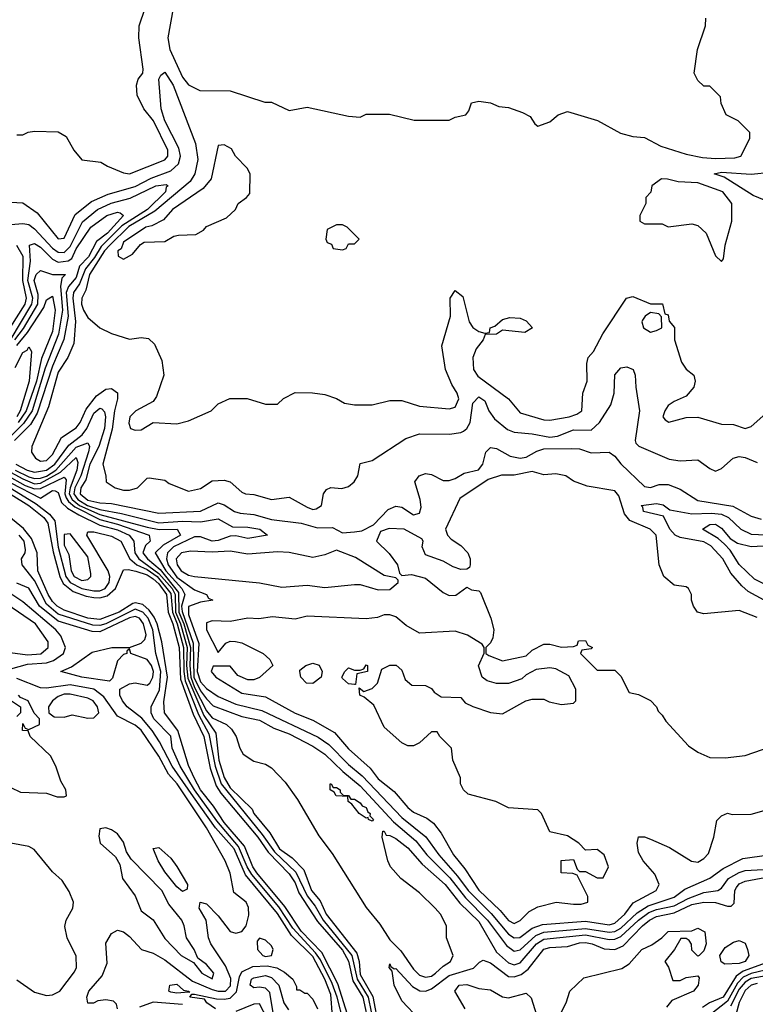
# Model space of a CAD drawing. Header units: inches. Extents: x 2380053 to 2584298, y 380219 to 546618.
# Tile 513 of 656: x 2484100 to 2486584, y 493805 to 497131. Entities that reach past the tile are written whole.
import ezdxf

# ---------------------------------------------------------------- set-up
doc = ezdxf.new("R2010")
doc.units = ezdxf.units.IN
doc.header["$MEASUREMENT"] = 0
doc.layers.add('C4489', color=7, linetype='Continuous')

msp = doc.modelspace()

# ---------------------------------------------------------------- linework, layer by layer
at = {"layer": 'C4489', "color": 2}
for points, elevation in [([(2484090, 496742), (2484110, 496742), (2484128.4, 496751.6), (2484150, 496754), (2484230, 496752), (2484256.9, 496736.9), (2484282, 496690), (2484310, 496658), (2484374, 496650), (2484396, 496636), (2484450, 496614), (2484470, 496610.7), (2484590, 496658), (2484599.6, 496670), (2484599.7, 496690), (2484551, 496790), (2484519.3, 496830), (2484495.9, 496875.9), (2484493.6, 496910), (2484499.5, 496930), (2484515.6, 496950), (2484516.3, 496963.7), (2484502, 497070), (2484503.5, 497110), (2484523.9, 497170)], 42), ([(2484618, 497170), (2484599.6, 497070), (2484606.9, 497030), (2484650, 496937.3), (2484670, 496910.8), (2484708.4, 496891.6), (2484810, 496891), (2484927.3, 496852.7), (2484950, 496852), (2485010, 496824.7), (2485070, 496836), (2485210, 496804.7), (2485250, 496802), (2485270, 496812), (2485348.4, 496811.6), (2485431.6, 496791.6), (2485550, 496792), (2485570, 496802), (2485606, 496810), (2485616.4, 496823.6), (2485626, 496850), (2485650, 496856), (2485690, 496850.8), (2485718, 496838), (2485750, 496834), (2485798, 496818), (2485823.6, 496803.6), (2485839.6, 496779.6), (2485850, 496772), (2485890, 496786), (2485918, 496810), (2485950, 496821), (2486050.7, 496790.7), (2486128.3, 496748.3), (2486170, 496736.3), (2486210, 496733), (2486264.4, 496704.4), (2486350, 496676.5), (2486405.4, 496665.4), (2486450, 496662.2), (2486515.1, 496664.9), (2486535.3, 496670), (2486566, 496730), (2486566, 496750), (2486526, 496790), (2486486, 496810), (2486468.4, 496848.4), (2486466, 496870), (2486430, 496906), (2486410, 496906), (2486390, 496926), (2486378, 496950), (2486388.7, 497030), (2486415.3, 497110), (2486416.4, 497136.4)], 42), ([(2484070, 496514.9), (2484110, 496512.2), (2484158.7, 496478.7), (2484230, 496390.5), (2484250, 496393), (2484287.4, 496472.6), (2484342.6, 496517.4), (2484398.3, 496541.7), (2484490, 496567.8), (2484544.1, 496595.9), (2484610, 496620.6), (2484636.2, 496643.8), (2484642.2, 496670), (2484636.9, 496696.9), (2484589.4, 496789.4), (2484577.2, 496830), (2484569.7, 496930), (2484575.9, 496944.1), (2484590, 496954), (2484618.2, 496910), (2484692.9, 496712.8), (2484701.7, 496658.3), (2484691.2, 496610), (2484674.9, 496585.1), (2484556, 496484), (2484467.8, 496432.2), (2484403.9, 496370), (2484386.5, 496350), (2484335.2, 496270), (2484322.8, 496217.2), (2484309.3, 496190), (2484308.6, 496170), (2484314.9, 496150), (2484330, 496125.5), (2484370, 496090.8), (2484410, 496071), (2484470, 496052), (2484510, 496058), (2484534.4, 496054.4), (2484555.3, 496035.3), (2484579.8, 495979.8), (2484586.8, 495930), (2484562, 495858), (2484550, 495842), (2484492, 495810), (2484471.3, 495790), (2484468.1, 495768.1), (2484474, 495750), (2484490, 495744.7), (2484510, 495746), (2484550, 495771), (2484630, 495766), (2484670, 495776), (2484746, 495810), (2484770, 495834), (2484808.9, 495851.1), (2484868.4, 495851.6), (2484930, 495832), (2484970, 495832), (2484990, 495852), (2485030, 495871.3), (2485088.9, 495871.1), (2485130, 495864.7), (2485170, 495851.3), (2485196.3, 495836.3), (2485230, 495830.5), (2485290, 495830.6), (2485350, 495844.9), (2485390, 495844.9), (2485450, 495825.5), (2485550, 495816.4), (2485570, 495822.4), (2485582.4, 495850), (2485576.9, 495870), (2485558.8, 495898.8), (2485537.6, 495950), (2485525.1, 496030), (2485554.5, 496130), (2485553.2, 496190), (2485570, 496216), (2485596.3, 496196.3), (2485617.3, 496110), (2485630, 496091), (2485650, 496078), (2485670, 496072), (2485686, 496074), (2485688, 496090), (2485704, 496096), (2485730, 496118), (2485754.6, 496125.4), (2485790, 496122.8), (2485810, 496114), (2485831.3, 496090), (2485805.4, 496074.6), (2485730, 496082), (2485710, 496069.2), (2485672, 496068), (2485664.7, 496050), (2485641.1, 496018.9), (2485630.3, 495989.7), (2485632.8, 495950), (2485646.9, 495926.9), (2485750.6, 495850), (2485790, 495802.8), (2485870, 495779.3), (2485890, 495778.4), (2485955.3, 495790), (2485981.3, 495798.7), (2485998, 495810), (2486002, 495870), (2486016.2, 495910), (2486014.5, 495970), (2486019.3, 495990), (2486037.2, 496010), (2486069, 496070), (2486148.7, 496190), (2486170, 496196), (2486230, 496171.3), (2486271.1, 496171.1), (2486278, 496138), (2486290, 496134), (2486292.7, 496112.7), (2486311.1, 496091.1), (2486311, 496050), (2486334.8, 495974.8), (2486350.9, 495950.9), (2486376, 495930), (2486381, 495910), (2486376, 495890), (2486350, 495859), (2486310, 495842), (2486290, 495828), (2486278, 495810), (2486272, 495790), (2486279.6, 495779.6), (2486292, 495772), (2486350, 495787.7), (2486390, 495788.4), (2486470, 495764.9), (2486510, 495764), (2486550, 495750.7), (2486570, 495757.3), (2486650, 495828.2)], 38), ([(2486740.9, 496470), (2486576.9, 496536.9), (2486479.3, 496599.3), (2486445.2, 496610), (2486470, 496616.5), (2486570, 496608.9), (2486636.2, 496616.2)], 38), ([(2484070, 496439.5), (2484110, 496443.1), (2484130, 496438.9), (2484150, 496425.2), (2484210, 496359.7), (2484230, 496345.4), (2484250, 496344.3), (2484270, 496364.9), (2484311.7, 496448.3), (2484362.6, 496490), (2484408.7, 496511.3), (2484472.3, 496527.7), (2484559.5, 496570), (2484593.9, 496573.9), (2484600.7, 496570), (2484594.7, 496565.3), (2484592.3, 496550), (2484530.9, 496490), (2484445, 496435), (2484374.6, 496365.4), (2484352.1, 496327.9), (2484321.5, 496290), (2484301.1, 496238.9), (2484281.8, 496210), (2484279.2, 496190), (2484287.8, 496112.2), (2484282.4, 496037.6), (2484261.7, 495990), (2484230, 495940.5), (2484197, 495823), (2484140.7, 495690), (2484139.1, 495670), (2484153.4, 495650), (2484170, 495640.3), (2484190, 495642.7), (2484210, 495662.6), (2484240.5, 495719.5), (2484290, 495752), (2484303.5, 495770), (2484324, 495816), (2484359.1, 495860.9), (2484390, 495882.6), (2484410, 495884.9), (2484430.3, 495870.3), (2484430.3, 495850.3), (2484419.8, 495810), (2484411.6, 495748.4), (2484380.5, 495630), (2484391, 495590), (2484391.3, 495570), (2484422, 495550), (2484450, 495542), (2484470, 495542), (2484498, 495550), (2484530, 495582), (2484536.4, 495583.6), (2484590, 495576), (2484604.9, 495564.9), (2484670, 495538.8), (2484710, 495547.7), (2484750, 495573), (2484790, 495576.3), (2484810.4, 495570.4), (2484850, 495534.8), (2484862, 495530), (2484890, 495527.7), (2484950, 495510.8), (2485010, 495518.8), (2485070, 495484.4), (2485090, 495477.1), (2485100.7, 495479.3), (2485119.3, 495490), (2485126, 495530), (2485136, 495544), (2485150, 495551), (2485187.5, 495547.5), (2485210, 495554.8), (2485229, 495570), (2485241.2, 495590), (2485250, 495632), (2485290, 495642), (2485403.3, 495716.7), (2485450, 495732.7), (2485550.7, 495730.7), (2485590, 495736.3), (2485598.3, 495741.7), (2485610, 495750.8), (2485620.7, 495770), (2485630, 495836), (2485650, 495857.1), (2485670, 495844), (2485683.8, 495810), (2485703.4, 495783.4), (2485746.8, 495746.8), (2485770, 495737.7), (2485830, 495732.6), (2485890, 495721.2), (2485915.5, 495724.4), (2485970, 495746.3), (2486030, 495744.9), (2486057.6, 495770), (2486096.2, 495830), (2486107.8, 495870), (2486110, 495931.3), (2486130, 495954.8), (2486150, 495958), (2486171.3, 495950), (2486178.8, 495930), (2486180.5, 495890), (2486193.4, 495810), (2486178, 495710), (2486180.4, 495700.4), (2486190.4, 495690.4), (2486293.6, 495646.4), (2486330, 495640.5), (2486390, 495644.7), (2486430, 495614.8), (2486450, 495606), (2486470, 495614.8), (2486509.6, 495650.4), (2486530, 495655.5), (2486550, 495652.7), (2486590, 495635.5)], 34), ([(2484030.9, 495989.1), (2484140.6, 496170), (2484143.6, 496190), (2484127.4, 496250), (2484135.6, 496315.6), (2484133.2, 496370), (2484150, 496375.6), (2484170, 496363.2), (2484210, 496322.4), (2484230, 496311.9), (2484263.1, 496316.9), (2484275.5, 496324.5), (2484290, 496357.3), (2484339.7, 496430), (2484394, 496470), (2484430, 496481.5), (2484439.2, 496479.2), (2484450.3, 496470), (2484396.6, 496410), (2484358.5, 496381.5), (2484331.7, 496330), (2484301.4, 496298.6), (2484290, 496260.3), (2484264.3, 496230), (2484257.1, 496210), (2484263.1, 496130), (2484249.1, 496050.9), (2484210, 495960.5), (2484158.5, 495801.5), (2484136, 495764), (2484082.3, 495710)], 30), ([(2484015.3, 496010), (2484118.6, 496170), (2484122.8, 496190), (2484110.3, 496250), (2484111.3, 496331.3), (2484090, 496368.8)], 34), ([(2484083.4, 496050), (2484111.9, 496088.1), (2484160.4, 496170), (2484162.5, 496202.5), (2484148.8, 496250), (2484155.1, 496270), (2484170, 496283.7), (2484210, 496270.2), (2484254, 496270), (2484242, 496258), (2484237.3, 496230), (2484243.9, 496150), (2484230.9, 496069.1), (2484185.7, 495954.3), (2484141.3, 495810), (2484112.9, 495767.1), (2484070, 495724.2)], 26), ([(2484089.9, 496030.1), (2484125.8, 496074.2), (2484180.6, 496159.4), (2484190, 496184.9), (2484210, 496197.3), (2484219.8, 496150), (2484210, 496078.4), (2484173.7, 495986.3), (2484155.8, 495910), (2484121.8, 495810), (2484094.2, 495770)], 22), ([(2484084, 495956), (2484110, 496007.3), (2484124.7, 496015.3), (2484130, 496026), (2484139.1, 496010), (2484131.5, 495910), (2484100.7, 495810), (2484089.5, 495790)], 18), ([(2484086.2, 495630), (2484124.9, 495610), (2484150, 495602.8), (2484190, 495609.1), (2484217.9, 495630), (2484265.5, 495694.5), (2484310.9, 495729.1), (2484326.2, 495750), (2484350, 495802.3), (2484370, 495818.9), (2484376.7, 495816.7), (2484386.3, 495806.3), (2484389.1, 495790), (2484386.4, 495750), (2484366.8, 495690), (2484336.8, 495630), (2484322.6, 495577.4), (2484306.2, 495550), (2484304.3, 495530), (2484330, 495508.2), (2484370, 495499.4), (2484410, 495497.1), (2484570, 495464.2), (2484710, 495471.3), (2484770, 495498.7), (2484790, 495492.2), (2484824.9, 495470), (2484844.7, 495464.7), (2484890, 495460.2), (2484950, 495442.4), (2485050, 495430.2), (2485105.4, 495414.6), (2485156.3, 495416.3), (2485190, 495398), (2485230, 495400.7), (2485255.1, 495404.9), (2485294.6, 495425.4), (2485343.5, 495476.5), (2485370, 495488), (2485390, 495484.9), (2485430, 495458.8), (2485450, 495464.7), (2485455.1, 495484.9), (2485452.3, 495510), (2485434, 495570), (2485448.7, 495590), (2485470, 495598.8), (2485490, 495594.8), (2485530, 495574.8), (2485550, 495574.8), (2485570, 495581), (2485600.2, 495599.8), (2485649.1, 495610.9), (2485664, 495630), (2485674, 495670), (2485690, 495686), (2485710, 495682.8), (2485756.3, 495656.3), (2485790, 495650.6), (2485810, 495653), (2485846.1, 495673.9), (2485870, 495681.7), (2485962.9, 495682.9), (2485990, 495681.3), (2486030, 495668.5), (2486090, 495670.6), (2486110, 495656.4), (2486130, 495630.4), (2486210, 495554), (2486230, 495550.7), (2486258.9, 495561.1), (2486290, 495561.6), (2486330, 495545.5), (2486390, 495507.2), (2486508.3, 495488.3), (2486570, 495453.7), (2486603.6, 495443.6)], 30), ([(2484084, 495610), (2484130, 495587.1), (2484150, 495581.5), (2484170, 495582.3), (2484190, 495589.7), (2484221.1, 495610), (2484290, 495686.7), (2484330, 495701.3), (2484335.9, 495690), (2484331.9, 495671.9), (2484306.2, 495590), (2484285.8, 495550), (2484282.9, 495530), (2484295.8, 495510), (2484328.7, 495490), (2484370, 495476.8), (2484443.7, 495463.7), (2484570, 495431.6), (2484650, 495437.6), (2484710, 495435), (2484770, 495444.7), (2484818, 495418), (2484870, 495417.4), (2484911, 495410), (2484936, 495390), (2484870, 495378.7), (2484830, 495388), (2484810, 495386.9), (2484770, 495371.8), (2484750, 495369.8), (2484710, 495384.2), (2484690, 495384.2), (2484619.6, 495350), (2484598.5, 495330), (2484595.7, 495310), (2484601.6, 495290), (2484630, 495247.8), (2484690, 495205.7), (2484731, 495190), (2484736.9, 495176.9), (2484752, 495170), (2484710, 495163.5), (2484670, 495149), (2484670, 495122.4), (2484704.6, 495024.6), (2484699.1, 494930), (2484710, 494894.4), (2484730, 494872), (2484770, 494845.4), (2484830, 494819.3), (2484917.6, 494797.6), (2485107.5, 494707.5), (2485143.4, 494683.4), (2485210, 494615.8), (2485256.8, 494576.8), (2485390, 494435.8), (2485471.5, 494371.5), (2485515.2, 494310), (2485578.7, 494238.7), (2485614.2, 494190), (2485692, 494112), (2485750, 494042.2), (2485770, 494030.2), (2485788.8, 494031.2), (2485830, 494062.6), (2485865, 494075), (2486010, 494086.1), (2486090, 494074.3), (2486110, 494079.7), (2486143.9, 494110), (2486171.6, 494148.4), (2486249.4, 494190), (2486259.3, 494210), (2486244.4, 494244.4), (2486205.2, 494290), (2486190, 494318), (2486185.2, 494350), (2486190, 494371.3), (2486210, 494371), (2486230, 494362.8), (2486294.7, 494334.7), (2486368.6, 494288.6), (2486390, 494286), (2486410, 494297.3), (2486425.4, 494314.6), (2486443.7, 494370), (2486454, 494426), (2486470, 494442), (2486490, 494451.3), (2486506, 494446), (2486570, 494447.3), (2486630, 494464.9)], 26), ([(2484055.9, 495610), (2484110, 495579.7), (2484150, 495563.8), (2484170, 495565.1), (2484237.4, 495602.6), (2484290, 495652.4), (2484295.9, 495635.9), (2484293, 495610), (2484270.1, 495550), (2484267.1, 495530), (2484277, 495510), (2484302, 495490), (2484370, 495459.7), (2484530, 495416.6), (2484570.7, 495409.3), (2484631, 495410), (2484643.1, 495390), (2484583.9, 495356), (2484556.9, 495330), (2484592.9, 495270), (2484646.8, 495210), (2484657.1, 495190), (2484646.5, 495150), (2484648.2, 495131.8), (2484685.4, 495025.4), (2484687.7, 494910), (2484710, 494864.1), (2484730, 494836.9), (2484753.1, 494813.1), (2484850, 494777.6), (2484910, 494765.2), (2484958.3, 494738.3), (2485010, 494718.8), (2485090, 494677.8), (2485130, 494650.2), (2485191.2, 494591.2), (2485250, 494543.6), (2485361.8, 494421.8), (2485437.3, 494357.3), (2485475.2, 494310), (2485552.1, 494232.1), (2485605.2, 494165.2), (2485679, 494090), (2485743.6, 494003.6), (2485770, 493985.2), (2485790, 493989.1), (2485842.4, 494037.6), (2485870, 494049), (2486010, 494061.5), (2486090, 494048.9), (2486110, 494051.4), (2486130, 494062.6), (2486185.4, 494114.6), (2486222.5, 494137.5), (2486310, 494166.8), (2486345.8, 494194.2), (2486430, 494231.8), (2486475.9, 494264.1), (2486541.7, 494298.3), (2486629.5, 494310.5)], 22), ([(2486590, 495112.3), (2486530, 495135.3), (2486410, 495124), (2486388.7, 495130), (2486375.3, 495150), (2486368.7, 495170), (2486368.7, 495190), (2486358, 495210), (2486350, 495215.3), (2486310, 495220.9), (2486275.1, 495250), (2486259.3, 495290), (2486249.2, 495390), (2486229, 495410), (2486159.7, 495439.7), (2486141.8, 495461.8), (2486122.8, 495522.8), (2486110, 495539.7), (2486015.8, 495555.8), (2485970, 495571.8), (2485944, 495590), (2485910, 495597.6), (2485870, 495594), (2485830, 495604.5), (2485770, 495592.7), (2485727.1, 495592.9), (2485682, 495578), (2485586.2, 495513.8), (2485538, 495410), (2485544.7, 495390), (2485556.8, 495376.8), (2485590, 495354.8), (2485613.4, 495330), (2485620.7, 495310), (2485621, 495290), (2485618.8, 495281.2), (2485610, 495275.3), (2485590, 495274), (2485563.2, 495283.2), (2485530, 495302), (2485470, 495324), (2485459, 495350), (2485462, 495370), (2485457.2, 495377.2), (2485398, 495410), (2485347.1, 495412.9), (2485318, 495402), (2485304.7, 495370), (2485347.5, 495327.5), (2485376, 495290), (2485382, 495262), (2485390, 495254), (2485423.1, 495256.9), (2485470, 495244.7), (2485530, 495196), (2485550, 495186), (2485572.9, 495187.1), (2485610, 495214), (2485625.4, 495205.4), (2485650, 495202), (2485656, 495196), (2485690.7, 495110), (2485700.7, 495070), (2485697.3, 495042.7), (2485690, 495026), (2485674, 495010), (2485674, 494990), (2485683.6, 494983.6), (2485730, 494966), (2485810, 494982), (2485830, 495002), (2485870, 495022), (2485890, 495022), (2485930, 495012), (2485970, 495014), (2485982, 495018), (2485987.3, 495032.7), (2486010, 495034), (2486018, 495018), (2486034, 495010), (2486030, 495006), (2485998, 495002), (2485994, 494990), (2486050, 494934), (2486110, 494934), (2486130, 494914), (2486158, 494858), (2486190, 494852), (2486230, 494832), (2486250.6, 494810.6), (2486256, 494796), (2486270, 494782), (2486281.4, 494761.4), (2486358.5, 494678.5), (2486390, 494657.3), (2486430, 494639.1), (2486482, 494638), (2486550, 494646), (2486670, 494687.3)], 30), ([(2484053.9, 495593.9), (2484118, 495558), (2484150, 495546.1), (2484170, 495547.5), (2484250, 495586), (2484256.9, 495576.9), (2484252.3, 495530), (2484256.6, 495516.6), (2484263.9, 495503.9), (2484285.5, 495485.5), (2484370, 495443), (2484430, 495427.2), (2484537.1, 495390), (2484540.4, 495370), (2484525, 495355), (2484516, 495330), (2484531, 495310), (2484573.9, 495273.9), (2484636.3, 495196.3), (2484637.1, 495130), (2484653.6, 495090), (2484676.5, 495010), (2484673.7, 494950), (2484677.3, 494910), (2484690, 494875.1), (2484730, 494796.9), (2484750, 494773), (2484798, 494750), (2484815.1, 494735.1), (2484830.3, 494710.2), (2484842.6, 494670), (2484854.9, 494650), (2484890, 494626.7), (2484930, 494616.3), (2484950, 494604), (2484995.8, 494555.8), (2485037.5, 494497.5), (2485110, 494374), (2485155.3, 494315.3), (2485270, 494132), (2485316.1, 494076.1), (2485350, 494023.1), (2485386.3, 493986.3), (2485430, 493923.7), (2485450, 493903.6), (2485470, 493896.5), (2485490, 493900.8), (2485504.2, 493910), (2485530, 493934.4), (2485555.1, 493950), (2485563.7, 493970), (2485541.2, 494030), (2485541.2, 494070), (2485520.9, 494110), (2485502.9, 494130), (2485450, 494182.4), (2485387, 494230), (2485352.3, 494270), (2485342.7, 494290), (2485324, 494370), (2485326, 494390), (2485330.3, 494390.2), (2485336.9, 494376.9), (2485350, 494375.5), (2485370, 494364.9), (2485410, 494333.7), (2485458.9, 494278.9), (2485536.5, 494210), (2485586.5, 494146.5), (2485650, 494084.9), (2485710, 493981.1), (2485750, 493945.8), (2485770, 493938.6), (2485790, 493945.2), (2485844.8, 494010), (2485870, 494025.5), (2486010, 494039.8), (2486090, 494024.4), (2486110, 494025), (2486130, 494033.9), (2486189.9, 494090.1), (2486224.9, 494115.1), (2486250, 494125.4), (2486310, 494138), (2486356.9, 494163.1), (2486410, 494183), (2486458, 494190), (2486470, 494197.6), (2486493.5, 494230), (2486530, 494251), (2486550, 494257.7), (2486610, 494260.9)], 18), ([(2484070, 495566.3), (2484170, 495514.7), (2484210, 495541.3), (2484219.7, 495539.7), (2484230, 495534), (2484240.4, 495500.4), (2484261.6, 495481.6), (2484298.9, 495458.9), (2484370, 495423.6), (2484430, 495407.6), (2484469, 495390), (2484485, 495370), (2484488.1, 495330), (2484501.9, 495310), (2484570, 495260.7), (2484614.6, 495210), (2484624.8, 495190), (2484626, 495130), (2484642.4, 495090), (2484665, 495010), (2484663.3, 494950), (2484667.4, 494907.4), (2484721.3, 494781.3), (2484761.6, 494721.6), (2484772.7, 494630), (2484790, 494571.7), (2484810, 494536.9), (2484884.8, 494464.8), (2484890.4, 494450), (2484944.2, 494384.2), (2484976.9, 494330), (2485019.6, 494299.6), (2485059.2, 494259.2), (2485084.6, 494190), (2485114.8, 494154.8), (2485134.2, 494110), (2485238, 493978), (2485245.9, 493950), (2485250, 493906.5), (2485292.1, 493832.1), (2485311.6, 493730)], 14), ([(2484019.2, 495559.2), (2484130.7, 495490.7), (2484180.6, 495450), (2484194.6, 495430), (2484213.2, 495333.2), (2484234.8, 495250), (2484246.8, 495226.8), (2484280, 495200), (2484323.9, 495183.9), (2484350, 495179.5), (2484370, 495178.6), (2484394.5, 495185.5), (2484423.2, 495210), (2484450, 495272.4), (2484465.6, 495274.4), (2484492, 495268), (2484530, 495255.5), (2484550, 495242.8), (2484570, 495225.3), (2484595.8, 495190), (2484601.2, 495130), (2484616.6, 495090), (2484638.1, 495010), (2484643.2, 494903.2), (2484685.7, 494785.7), (2484721, 494710), (2484743.2, 494603.2), (2484763, 494543), (2484778.4, 494518.4), (2484903.7, 494370), (2484938.7, 494318.7), (2485010, 494246.2), (2485030, 494215.8), (2485042.3, 494182.3), (2485105.6, 494085.6), (2485190, 493987.7), (2485210, 493951.6), (2485224.4, 493884.4), (2485258.5, 493830), (2485280.3, 493730)], 6), ([(2484044, 495564), (2484155.5, 495495.5), (2484200.8, 495460.8), (2484218.8, 495438.8), (2484229.7, 495349.7), (2484255.9, 495250), (2484269.7, 495229.7), (2484309.3, 495209.3), (2484350, 495201.7), (2484370, 495202.1), (2484388.4, 495210), (2484401.6, 495230), (2484404.5, 495250), (2484398.7, 495270), (2484326.9, 495390), (2484330, 495401), (2484350, 495401.1), (2484410, 495386.9), (2484441.7, 495370), (2484471.8, 495310), (2484495, 495290), (2484530, 495273.9), (2484563.8, 495250), (2484610, 495193.3), (2484615.2, 495130), (2484631.4, 495090), (2484653, 495010), (2484653.6, 494930), (2484658.5, 494898.5), (2484703.7, 494783.8), (2484738.8, 494718.8), (2484759.3, 494610), (2484779.6, 494550), (2484918.9, 494378.9), (2484960.6, 494320.6), (2485031.7, 494251.7), (2485070, 494172.1), (2485097.1, 494137.1), (2485124.6, 494090), (2485221.2, 493970), (2485239.7, 493890), (2485276, 493830), (2485296.4, 493730)], 10), ([(2486614, 495170), (2486560.2, 495200.2), (2486538.9, 495218.9), (2486501.6, 495261.6), (2486474.7, 495310), (2486433.4, 495353.4), (2486410, 495367.1), (2486330, 495381.6), (2486313.3, 495390), (2486295.8, 495410), (2486273.6, 495453.6), (2486206, 495470), (2486204, 495484), (2486198, 495490), (2486250, 495497.4), (2486272.6, 495492.6), (2486295.8, 495475.8), (2486370, 495462), (2486435.7, 495464.3), (2486470, 495460.6), (2486493.7, 495450), (2486534.9, 495410), (2486570, 495393.1), (2486670, 495389.3)], 26), ([(2485213.9, 493750), (2485174.6, 493874.5), (2485119.8, 493979.8), (2485050, 494052.8), (2484995.6, 494135.6), (2484900.7, 494250), (2484887, 494270), (2484859.2, 494339.2), (2484790, 494419.8), (2484754.2, 494474.2), (2484709.9, 494530), (2484690, 494568.6), (2484670, 494612), (2484634.2, 494730), (2484588.7, 494790), (2484586.7, 494826.7), (2484598.7, 494910), (2484579.2, 495030), (2484563.8, 495090), (2484553.4, 495113.4), (2484537.2, 495137.2), (2484515.9, 495155.9), (2484490, 495161.6), (2484481.2, 495158.8), (2484435.6, 495130), (2484370, 495104.9), (2484330.1, 495109.9), (2484250, 495136.5), (2484226.3, 495150), (2484210, 495165.7), (2484195.4, 495190), (2484161, 495270), (2484159.1, 495330), (2484139.1, 495379.1), (2484112.9, 495412.9), (2484050, 495463.4)], 6), ([(2486647.2, 495207.2), (2486581.2, 495241.2), (2486530, 495291.2), (2486499.5, 495339.5), (2486479.8, 495359.8), (2486458.4, 495378.4), (2486405.2, 495410), (2486430, 495426), (2486450, 495426.7), (2486470, 495413.7), (2486498.9, 495378.9), (2486523.5, 495363.5), (2486570, 495352), (2486670, 495357.6)], 22), ([(2485193.4, 493746.6), (2485171.3, 493830), (2485155.2, 493875.2), (2485115.7, 493955.7), (2485099.1, 493979.1), (2485022, 494062), (2484974.5, 494134.5), (2484884.1, 494244.1), (2484867.6, 494270), (2484838.7, 494338.7), (2484765.3, 494425.3), (2484690.4, 494530), (2484641.6, 494610), (2484614.6, 494670), (2484610, 494711.5), (2484553.1, 494770), (2484544, 494790), (2484543.6, 494810), (2484572.2, 494867.8), (2484576.6, 494930), (2484559.2, 494990), (2484548.8, 495070), (2484533.4, 495110), (2484515.9, 495130), (2484490, 495139.6), (2484390, 495090.8), (2484370, 495085.3), (2484346.4, 495086.4), (2484230, 495123.2), (2484190, 495157.1), (2484150, 495237.2), (2484108.2, 495290), (2484105.6, 495310), (2484118.4, 495330), (2484119.7, 495340.2), (2484114.6, 495370), (2484097.6, 495390)], 10), ([(2485155.6, 493764.4), (2485150, 493838.7), (2485130, 493890.8), (2485090, 493966.3), (2485017.4, 494037.3), (2484970, 494112.1), (2484862.7, 494242.7), (2484823.4, 494330), (2484761.3, 494401.3), (2484686.4, 494506.4), (2484615, 494610), (2484572.3, 494692.3), (2484546.6, 494730), (2484511.6, 494771.6), (2484462.4, 494810), (2484446.3, 494830), (2484438, 494850), (2484438, 494870), (2484470, 494887.3), (2484490, 494890.8), (2484530, 494883), (2484539.3, 494890), (2484549.6, 494910.4), (2484551.3, 494930), (2484544.7, 494950), (2484530, 494969.6), (2484475.3, 494990), (2484470, 495006), (2484462, 494998), (2484462, 494990), (2484450, 494986.6), (2484430, 494965.2), (2484413.4, 494906.6), (2484402.8, 494897.2), (2484309, 494910), (2484239, 494930), (2484274.7, 494945.3), (2484344.7, 494995.3), (2484410.3, 495010.3), (2484470, 495010.6), (2484510, 495024.9), (2484522, 495038), (2484526.9, 495053.1), (2484517.8, 495090), (2484504.2, 495110), (2484490, 495115.4), (2484470, 495110.4), (2484370, 495063.7), (2484344.4, 495064.4), (2484230, 495099.2), (2484166.5, 495150), (2484130, 495211.1), (2484090, 495228.3)], 14), ([(2484070, 494938.4), (2484125.9, 494954.1), (2484190, 494959), (2484213.8, 494966.2), (2484247.8, 494990), (2484254.3, 495010), (2484238.5, 495050), (2484221.1, 495070), (2484110, 495164.8), (2484070, 495192.3)], 18), ([(2484050, 494996.4), (2484126.2, 494986.2), (2484170.5, 494989.4), (2484195.8, 495010), (2484195.4, 495030), (2484153.5, 495090), (2484056.4, 495156.4)], 22), ([(2484429.4, 493790), (2484426.3, 493806.3), (2484416.2, 493816.2), (2484390, 493820.9), (2484363.4, 493816.6), (2484348.9, 493808.9), (2484329.2, 493809.2), (2484326, 493830), (2484333.2, 493850), (2484378.6, 493901.4), (2484395.3, 493944.7), (2484390, 494012), (2484410, 494044.7), (2484430, 494056), (2484450, 494050.7), (2484470, 494034.8), (2484510.7, 493990.7), (2484550, 493978.4), (2484590, 493955.2), (2484683.5, 493883.5), (2484750, 493855.3), (2484770, 493849.5), (2484794.3, 493850), (2484811.8, 493868.2), (2484812.9, 493892.9), (2484794.9, 493934.9), (2484745.1, 494010), (2484736.9, 494030), (2484729.5, 494089.5), (2484705.2, 494130), (2484708.7, 494150), (2484730, 494144.7), (2484770, 494104.7), (2484810, 494050.8), (2484830, 494046), (2484850, 494051.3), (2484864, 494070), (2484873.2, 494106.8), (2484872.1, 494132.1), (2484864, 494150), (2484822.9, 494182.9), (2484810, 494248), (2484794, 494290), (2484730, 494401.6), (2484631.5, 494550), (2484602.6, 494582.6), (2484570, 494643.1), (2484510, 494730.9), (2484490, 494748.4), (2484430, 494778.9), (2484383.4, 494843.4), (2484350, 494869.8), (2484270, 494883.9), (2484190, 494873.2), (2484170, 494874.8), (2484090, 494906.2)], 18), ([(2484070, 494538), (2484102, 494522), (2484190, 494518.8), (2484226.4, 494506.4), (2484250, 494506), (2484258, 494510), (2484255.3, 494530), (2484238.6, 494558.6), (2484222, 494610), (2484204.2, 494644.2), (2484135.3, 494710), (2484128.7, 494728.7), (2484109.3, 494730), (2484110, 494754), (2484118, 494738), (2484130, 494734), (2484166, 494750), (2484166, 494770), (2484148.4, 494788.4), (2484128, 494830), (2484102, 494842), (2484095.3, 494850)], 22), ([(2484072, 494830), (2484102, 494810), (2484102, 494790), (2484090, 494778)], 22), ([(2484090, 493888), (2484150, 493846.4), (2484190, 493834.9), (2484210, 493837.1), (2484235.1, 493850), (2484284.9, 493915.1), (2484291.6, 493930), (2484290, 493968), (2484259.6, 494030), (2484252.1, 494067.9), (2484256, 494090), (2484279.3, 494130), (2484280.9, 494150), (2484266.8, 494186.8), (2484243.3, 494223.3), (2484210, 494252.7), (2484148.4, 494328.4), (2484130, 494338.7), (2484069.3, 494350)], 22), ([(2485450, 493754.5), (2485390, 493817), (2485364.2, 493870), (2485357.2, 493917.2), (2485347, 493930), (2485350, 493942), (2485353.4, 493933.4), (2485364.7, 493924.7), (2485370, 493926.8), (2485426, 493866), (2485451.4, 493851.4), (2485470, 493850.2), (2485490, 493858), (2485550, 493902.9), (2485632.2, 493927.7), (2485652, 493948), (2485665.1, 493954.9), (2485690, 493945.3), (2485750, 493899.6), (2485770, 493897.6), (2485793.5, 493906.5), (2485816.5, 493923.5), (2485870, 493991.3), (2485890, 493997.3), (2485950, 494000.8), (2485990, 494013.1), (2486010, 494013.9), (2486033, 494010), (2486073, 493993), (2486110, 493990.2), (2486137.4, 494002.6), (2486203.5, 494070), (2486226.6, 494090), (2486250, 494102), (2486310, 494114.2), (2486370, 494142), (2486410, 494150.2), (2486449.2, 494149.2), (2486490, 494136.4), (2486502.7, 494137.3), (2486513.1, 494146.9), (2486515.4, 494190), (2486520.5, 494199.5), (2486530, 494212.6), (2486550, 494220.8), (2486670, 494244.1)], 14), ([(2485910, 493742.8), (2485945.6, 493810), (2485957.2, 493850), (2486005.4, 493894.6), (2486133.4, 493926.6), (2486157.5, 493942.5), (2486201.2, 493990), (2486234, 494006), (2486268.7, 494030), (2486290, 494051.3), (2486370, 494054), (2486390, 494062), (2486414, 494050), (2486418, 494010), (2486410, 493986), (2486394, 493970), (2486390, 493968), (2486370, 493988), (2486368.7, 494008.7), (2486360.4, 494020.4), (2486350, 494028), (2486332.7, 494027.3), (2486311.3, 493990), (2486278, 493950), (2486290.7, 493930.7), (2486305.4, 493885.4), (2486330, 493886), (2486350, 493896), (2486390, 493902), (2486394.8, 493894.8), (2486390.6, 493870), (2486374.8, 493850), (2486301.6, 493818.4), (2486283.8, 493796.2)], 10), ([(2484761, 493790), (2484731.6, 493810), (2484723.2, 493823.2), (2484674, 493830), (2484680.9, 493839.1), (2484690, 493839.1), (2484764.2, 493824.2), (2484790, 493822.2), (2484810, 493826.4), (2484832, 493848), (2484842.1, 493897.9), (2484850, 493915.3), (2484887.4, 493932.6), (2484934.9, 493934.9), (2484968, 493928), (2484993.4, 493913.4), (2485022, 493890), (2485034, 493866), (2485034, 493854), (2485046, 493854), (2485062.8, 493842.8), (2485070, 493842.8), (2485090, 493822.8), (2485105.3, 493790)], 14), ([(2486645.8, 493954.2), (2486543, 493917), (2486519.3, 493900.7), (2486475.5, 493830), (2486429.4, 493810.6), (2486405.9, 493794.1)], 14), ([(2486715.9, 493944.1), (2486570, 493909.1), (2486543.5, 493896.5), (2486523.5, 493876.5), (2486490, 493816.3), (2486431.3, 493770)], 18), ([(2484956.5, 493770), (2484944.9, 493844.9), (2484930, 493859.6), (2484910, 493863.5), (2484890, 493860.7), (2484878, 493870), (2484882.4, 493890), (2484890, 493895.2), (2484930, 493903.1), (2484950, 493896.1), (2484974.3, 493870), (2484991.3, 493810), (2485007.1, 493787.1)], 10), ([(2486652.9, 493907.1), (2486570, 493892.4), (2486550, 493880.7), (2486530, 493856.8), (2486500.6, 493799.4)], 22), ([(2485604, 493790), (2485569.2, 493850), (2485584, 493870), (2485610, 493871.8), (2485650, 493859.1), (2485690, 493854), (2485730, 493830.5), (2485750, 493826.8), (2485810, 493842.8), (2485827.5, 493827.5), (2485844.7, 493770)], 10), ([(2486590, 493876.1), (2486570.4, 493870), (2486550, 493851.6), (2486530, 493811.2), (2486517.8, 493770)], 26), ([(2484650, 493804.9), (2484550, 493812.8), (2484504.3, 493795.7)], 18), ([(2484949.6, 493729.6), (2484910, 493807.1), (2484890, 493805.5), (2484830, 493781.4)], 14)]:
    msp.add_lwpolyline(points, dxfattribs=dict(at, elevation=elevation))
for points, elevation in [([(2484790, 496708), (2484770, 496706), (2484746, 496594), (2484719, 496561), (2484616, 496490), (2484585.5, 496454.5), (2484545.5, 496434.5), (2484526, 496430), (2484450, 496379.3), (2484442.5, 496357.5), (2484431.3, 496350), (2484432, 496332), (2484450, 496322), (2484480.4, 496339.6), (2484508, 496372), (2484520.4, 496379.6), (2484590, 496382), (2484620.4, 496399.6), (2484636.4, 496403.6), (2484694.6, 496405.4), (2484720.4, 496419.6), (2484730, 496432), (2484798, 496462), (2484828, 496490), (2484838, 496510), (2484866, 496530), (2484876.4, 496543.6), (2484878, 496610), (2484868, 496630), (2484828, 496670), (2484814.6, 496694.6)], 42), ([(2486266.8, 496593.2), (2486234, 496570), (2486231.6, 496548.4), (2486214, 496530), (2486214, 496510), (2486194, 496470), (2486194, 496450), (2486210, 496442), (2486270, 496442), (2486290, 496431.3), (2486370, 496441), (2486390, 496436), (2486418, 496410), (2486450, 496334), (2486470, 496314), (2486476.4, 496323.6), (2486482, 496370), (2486505.2, 496450), (2486505.2, 496510), (2486474, 496550), (2486390, 496579.7), (2486323.7, 496583.7), (2486287.5, 496592.5)], 42), ([(2485190, 496438), (2485170, 496438), (2485138, 496422), (2485134, 496390), (2485138, 496378), (2485152.7, 496372.7), (2485158, 496358), (2485190, 496354), (2485202, 496358), (2485210, 496374), (2485230, 496374), (2485246, 496390), (2485206, 496430)], 42), ([(2486230, 496142), (2486212, 496130), (2486203.5, 496116.5), (2486201, 496110), (2486206.8, 496090), (2486230, 496076), (2486250, 496081), (2486268, 496090), (2486267.3, 496127.3), (2486258, 496138)], 38), ([(2484270, 495394.7), (2484250, 495392.3), (2484250, 495356), (2484265.2, 495325.2), (2484273.8, 495270), (2484283.2, 495250), (2484310, 495236.5), (2484330, 495240.7), (2484339.3, 495250), (2484339.6, 495260.4), (2484330, 495317)], 14), ([(2485170, 495339.3), (2485130, 495323.7), (2485090, 495314.5), (2485010, 495331.1), (2484970, 495333.7), (2484870, 495325.6), (2484810, 495336.4), (2484750, 495332.9), (2484676.2, 495336.2), (2484646.4, 495330), (2484628.3, 495310), (2484631.8, 495290), (2484645.3, 495270), (2484670, 495254.6), (2484690, 495250.3), (2484910, 495228.7), (2484985.4, 495214.6), (2485070, 495221.3), (2485130, 495212.7), (2485230, 495223.8), (2485250, 495223), (2485310, 495204.9), (2485350, 495206.8), (2485378, 495230), (2485378, 495238), (2485370, 495246), (2485330, 495254), (2485234.2, 495314.2)], 30), ([(2485350, 495120.9), (2485330, 495120.9), (2485308, 495112), (2485270, 495107), (2485070, 495116.2), (2485030, 495106), (2484953.9, 495113.9), (2484907.8, 495107.8), (2484870, 495109.6), (2484810, 495098), (2484750, 495100.9), (2484730, 495094), (2484730.8, 495070), (2484770, 494994), (2484795.3, 495024.7), (2484810, 495032), (2484828.7, 495031.3), (2484850, 495026), (2484922, 494990), (2484944.7, 494970), (2484954, 494950), (2484910, 494908.7), (2484890, 494901.2), (2484870, 494901.2), (2484836.5, 494916.5), (2484810, 494948), (2484752.7, 494947.3), (2484746, 494930), (2484762, 494910), (2484850, 494856.3), (2484930, 494843.8), (2485030, 494788.9), (2485090, 494765.3), (2485163.2, 494723.2), (2485210, 494668.7), (2485282.7, 494602.7), (2485310, 494567.4), (2485363.8, 494523.8), (2485410, 494470.4), (2485430, 494454.9), (2485474.4, 494434.4), (2485497.7, 494417.7), (2485523.4, 494383.4), (2485564.9, 494310), (2485603.5, 494263.5), (2485650, 494190.4), (2485722.3, 494122.3), (2485750, 494088.9), (2485770, 494078.7), (2485790, 494088.2), (2485820.8, 494119.2), (2485850, 494134.8), (2485910.9, 494150.9), (2485970, 494144), (2485996, 494144), (2486018, 494150), (2486018, 494170), (2485982, 494242), (2485967.3, 494247.3), (2485928.7, 494250), (2485928.4, 494291.6), (2485970, 494294), (2485982, 494262), (2485990, 494254), (2486010, 494254), (2486050, 494232), (2486070, 494232), (2486088.7, 494270), (2486074, 494310), (2486050, 494328.7), (2486010, 494326), (2485988, 494350), (2485950, 494374), (2485890, 494388), (2485862, 494450), (2485850, 494462), (2485750, 494469.2), (2485708, 494490), (2485614.6, 494514.6), (2485598, 494530), (2485588, 494550), (2485588, 494570), (2485562, 494630), (2485558, 494670), (2485518, 494710), (2485510, 494726), (2485490, 494726), (2485450, 494688), (2485430, 494678), (2485410, 494678), (2485390, 494688), (2485330, 494742), (2485295.5, 494815.5), (2485263.1, 494843.1), (2485248, 494850), (2485246, 494874), (2485262, 494862), (2485290, 494872), (2485308, 494890), (2485323.1, 494936.9), (2485350, 494951.3), (2485371.1, 494951.1), (2485390, 494934), (2485402, 494902), (2485423.6, 494883.6), (2485470, 494882), (2485490, 494872), (2485499.6, 494859.6), (2485523.6, 494843.6), (2485590, 494842), (2485604, 494824), (2485630, 494811), (2485690, 494791.3), (2485730, 494786), (2485809.3, 494830.7), (2485830, 494836), (2485870, 494836), (2485887.5, 494827.5), (2485930, 494818), (2485970, 494822), (2485978, 494830), (2485978, 494870), (2485954.6, 494914.6), (2485910, 494938), (2485890, 494942), (2485843.6, 494936.4), (2485810, 494918), (2485795.3, 494904.7), (2485750, 494888.7), (2485710, 494889), (2485678, 494898), (2485662, 494910), (2485649.1, 494949.1), (2485668.4, 494991.6), (2485668.7, 495010), (2485662, 495022), (2485611.9, 495051.9), (2485570, 495066), (2485450, 495059.3), (2485404.4, 495084.4), (2485370, 495114.5)], 30), ([(2485090, 494889.3), (2485068.7, 494890), (2485048.7, 494910), (2485046, 494930), (2485046, 494934), (2485066, 494950), (2485090, 494958), (2485110.5, 494950.5), (2485121, 494930), (2485118, 494910)], 30), ([(2485230, 494886), (2485210, 494888), (2485190, 494906), (2485188, 494910), (2485198, 494930), (2485210, 494942), (2485230, 494934), (2485250, 494934), (2485262, 494938), (2485270, 494952), (2485274, 494950), (2485274, 494930), (2485238, 494922), (2485234, 494886)], 30), ([(2484250, 494852.7), (2484230, 494845.1), (2484210.6, 494830), (2484197.3, 494810), (2484198, 494790), (2484216, 494776), (2484250, 494774.8), (2484277.2, 494782.8), (2484330, 494772.2), (2484350, 494773), (2484367, 494790), (2484362, 494810), (2484347.3, 494830), (2484330, 494839.2), (2484270, 494852.5)], 22), ([(2485158, 494538), (2485170, 494538), (2485182, 494530), (2485182, 494522), (2485191.6, 494511.6), (2485210, 494511), (2485218, 494498), (2485230, 494498.8), (2485250, 494486), (2485255.8, 494475.8), (2485270, 494470.3), (2485275.6, 494455.6), (2485282.8, 494450), (2485282, 494442), (2485294, 494430), (2485290, 494424), (2485278, 494430), (2485276.4, 494436.4), (2485270, 494434), (2485246, 494450), (2485221.2, 494481.2), (2485208.7, 494490), (2485207.3, 494507.3), (2485168.7, 494510), (2485162, 494522), (2485148.7, 494530), (2485148, 494550), (2485152, 494550)], 18), ([(2484390, 494401.2), (2484370, 494398), (2484367.1, 494372.9), (2484371, 494350), (2484423.5, 494303.5), (2484437.3, 494277.3), (2484446.8, 494230), (2484490, 494171.3), (2484510, 494121), (2484550.4, 494090.4), (2484590, 494027.7), (2484645.5, 493970), (2484686.2, 493946.2), (2484714.8, 493910), (2484750, 493891.3), (2484755.6, 493910), (2484730, 493939.3), (2484700.7, 493960.7), (2484689.2, 493990), (2484662.7, 494030), (2484655.6, 494070), (2484647, 494090), (2484603.3, 494143.3), (2484579.7, 494190), (2484475.9, 494295.9), (2484460.7, 494320.7), (2484450, 494353.2), (2484430, 494381.2), (2484410, 494395.1)], 22), ([(2484650, 494186.6), (2484630, 494202), (2484590, 494253.2), (2484567, 494290), (2484550, 494332), (2484570, 494334.8), (2484610, 494298.8), (2484630, 494270.8), (2484666.8, 494210), (2484665.4, 494194.6)], 18), ([(2484910, 494028.7), (2484901.4, 494018.6), (2484903, 493990), (2484920.7, 493970), (2484930, 493967.2), (2484949.5, 493970.5), (2484955.8, 493990), (2484950, 494002.7), (2484930, 494022)], 18), ([(2486480.9, 493940.9), (2486468.4, 493948.4), (2486464, 493970), (2486482.5, 493997.5), (2486510, 494014.8), (2486530, 494021), (2486550, 494012), (2486558, 493990), (2486561.6, 493970), (2486550, 493949.8), (2486530, 493943.5)], 10), ([(2484630, 493842.6), (2484610, 493846.9), (2484603.7, 493850), (2484606.6, 493870), (2484630, 493873.7), (2484653, 493853), (2484670, 493850.2), (2484674, 493846), (2484670, 493846)], 14)]:
    msp.add_lwpolyline(points, close=True, dxfattribs=dict(at, elevation=elevation))

doc.saveas('drawing.dxf')
